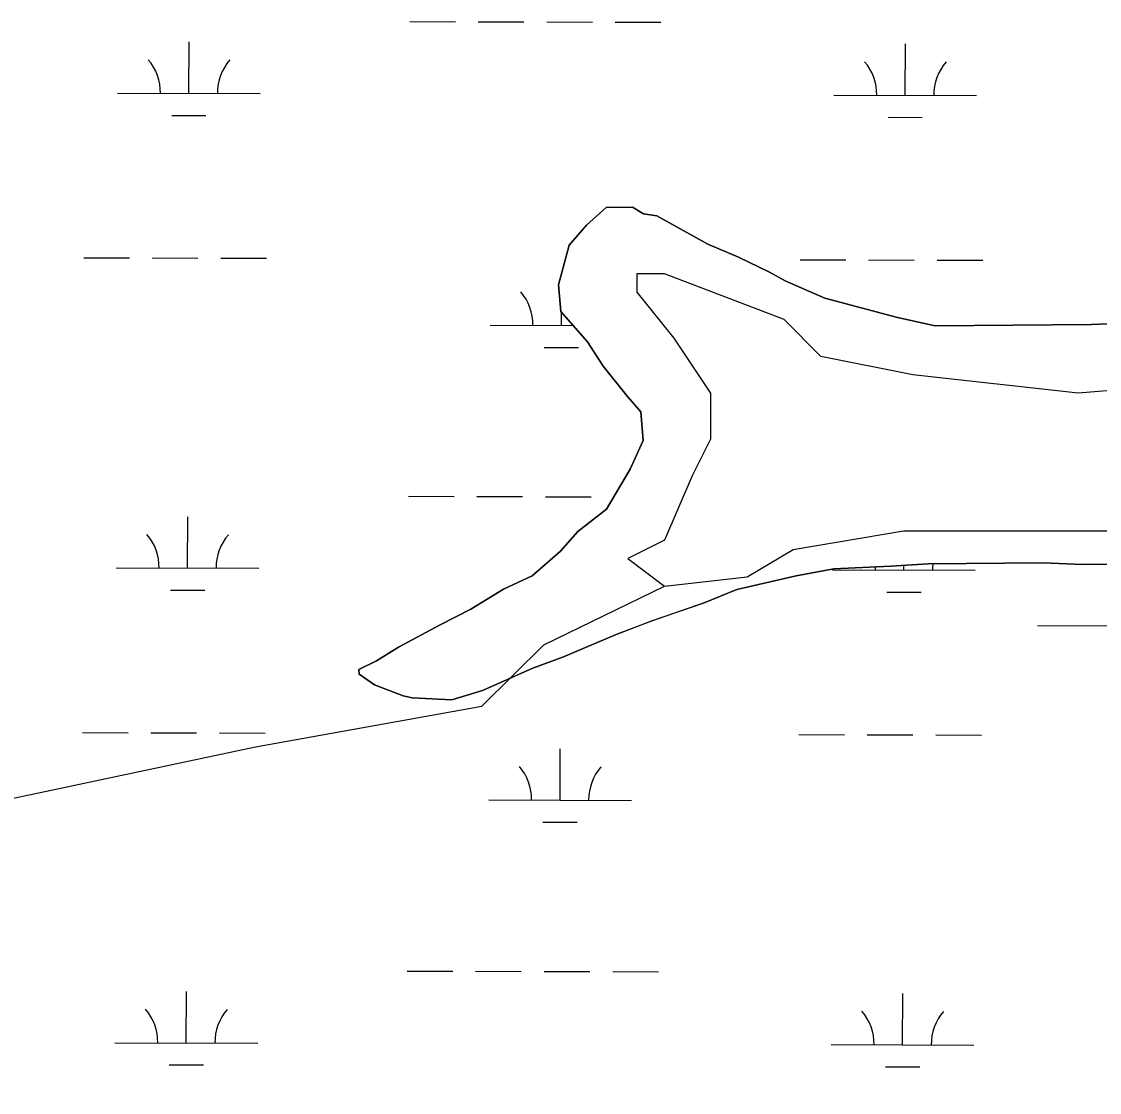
# Model space of a CAD drawing. Extents: x 3161615 to 3199515, y 867541 to 892976.
# Drawn here: x 3167411 to 3168167, y 887386 to 888136 of the extents above; entities that cross this region are included whole.
import ezdxf

# ---------------------------------------------------------------- set-up
doc = ezdxf.new("R2010")
doc.units = 0
for name, color, linetype in [('V-SITE-VEGE', 7, 'Continuous'), ('V-TOPO-SHOR', 7, 'Continuous'), ('V-WETL-SWMP', 7, 'Continuous')]:
    doc.layers.add(name, color=color, linetype=linetype)

msp = doc.modelspace()

# ---------------------------------------------------------------- linework, layer by layer
at = {"layer": 'V-SITE-VEGE'}
for p, q in [((3167807.15, 887993.56), (3167820.93, 888006.02)), ((3167820.93, 888006.02), (3167839.44, 888006.17)), ((3167839.44, 888006.17), (3167847.19, 888001.6)), ((3167847.19, 888001.6), (3167856.46, 888000.14)), ((3167794.93, 887979.58), (3167807.15, 887993.56)), ((3167856.46, 888000.14), (3167892.1, 887980.38)), ((3167787.45, 887951.75), (3167794.93, 887979.58)), ((3167892.1, 887980.38), (3167913.77, 887971.31)), ((3167913.77, 887971.31), (3167935.45, 887960.69)), ((3167935.45, 887960.69), (3167946.3, 887954.61)), ((3167789.14, 887933.25), (3167787.45, 887951.75)), ((3167946.3, 887954.61), (3167974.17, 887942.5)), ((3167974.17, 887942.5), (3168025.18, 887929.04)), ((3167807.83, 887911.81), (3167789.14, 887933.25)), ((3168025.18, 887929.04), (3168051.45, 887923.08)), ((3168160.96, 887923.99), (3168202.6, 887925.88)), ((3168051.45, 887923.08), (3168160.96, 887923.99)), ((3167818.77, 887894.94), (3167807.83, 887911.81)), ((3167835.91, 887873.48), (3167818.77, 887894.94)), ((3167845.25, 887862.76), (3167835.91, 887873.48)), ((3167846.96, 887842.72), (3167845.25, 887862.76)), ((3167837.87, 887822.6), (3167846.96, 887842.72)), ((3167821.14, 887794.69), (3167837.87, 887822.6)), ((3167801.21, 887779.1), (3167821.14, 887794.69)), ((3167788.99, 887765.12), (3167801.21, 887779.1)), ((3167769.08, 887747.99), (3167788.99, 887765.12)), ((3167980.36, 887752.82), (3167954.18, 887747.98)), ((3168020.45, 887754.69), (3167980.36, 887752.82)), ((3168046.66, 887756.45), (3168020.45, 887754.69)), ((3168126.87, 887757.12), (3168046.66, 887756.45)), ((3168154.64, 887755.81), (3168126.87, 887757.12)), ((3168204, 887756.21), (3168154.64, 887755.81)), ((3167749.1, 887738.57), (3167769.08, 887747.99)), ((3167954.18, 887747.98), (3167912.62, 887738.38)), ((3167726.08, 887724.49), (3167749.1, 887738.57)), ((3167912.62, 887738.38), (3167889.55, 887728.93)), ((3167889.55, 887728.93), (3167852.64, 887716.28)), ((3167704.58, 887713.52), (3167726.08, 887724.49)), ((3167852.64, 887716.28), (3167828.03, 887706.83)), ((3167675.4, 887697.85), (3167704.58, 887713.52)), ((3167828.03, 887706.83), (3167791.15, 887691.09)), ((3167660.05, 887688.47), (3167675.4, 887697.85)), ((3167791.15, 887691.09), (3167769.62, 887683.2)), ((3167647.76, 887682.2), (3167660.05, 887688.47)), ((3167647.79, 887679.11), (3167647.76, 887682.2)), ((3167658.65, 887671.49), (3167647.79, 887679.11)), ((3167769.62, 887683.2), (3167734.27, 887667.49)), ((3167678.77, 887663.94), (3167658.65, 887671.49)), ((3167684.95, 887662.45), (3167678.77, 887663.94)), ((3167712.72, 887661.14), (3167684.95, 887662.45)), ((3167734.27, 887667.49), (3167712.72, 887661.14))]:
    msp.add_line(p, q, dxfattribs=at)
at = {"layer": 'V-TOPO-SHOR'}
for points in [[(3168123.29, 887713.1), (3168253.02, 887712.74), (3168483.81, 887769.76), (3168772.34, 887855.45), (3168945.55, 887941.46), (3169133.18, 888027.43), (3169219.75, 888056.02), (3169296.63, 888079.44)], [(3168389.83, 887895.27), (3168151.6, 887875.95), (3168035.71, 887888.83), (3167971.32, 887901.71), (3167945.57, 887927.46), (3167861.87, 887959.65), (3167842.55, 887959.65), (3167842.55, 887946.78), (3167868.3, 887914.58), (3167894.06, 887875.95), (3167894.06, 887843.76), (3167881.18, 887818), (3167861.87, 887772.93), (3167836.11, 887760.06), (3167861.87, 887740.74), (3167919.81, 887747.18), (3167952.01, 887766.49), (3168029.27, 887779.37), (3168106.53, 887779.37), (3168196.67, 887779.37)], [(3165916.81, 887330), (3166205.26, 887386.87), (3166407.14, 887415.14), (3166522.58, 887458.06), (3166724.58, 887529.58), (3166868.64, 887500.35), (3166955.01, 887456.87), (3167070.36, 887470.96), (3167272.41, 887556.89), (3167373.39, 887585.44), (3167575.31, 887628.13), (3167733.95, 887656.52), (3167777.31, 887699.64), (3167861.87, 887740.74)]]:
    msp.add_lwpolyline(points, dxfattribs=at)
at = {"layer": 'V-WETL-SWMP'}
for p, q in [((3167683.35, 888136.32), (3167715.35, 888136.24)), ((3167731.35, 888136.19), (3167763.35, 888136.1)), ((3167779.35, 888136.06), (3167811.35, 888135.97)), ((3167827.35, 888135.93), (3167859.34, 888135.84)), ((3167528.61, 888086.01), (3167528.71, 888122.01)), ((3168030.52, 888084.62), (3168030.62, 888120.62)), ((3167478.61, 888086.15), (3167578.61, 888085.87)), ((3167980.52, 888084.76), (3168080.52, 888084.48)), ((3167516.57, 888070.61), (3167540.57, 888070.55)), ((3168018.48, 888069.23), (3168042.48, 888069.16)), ((3167820.93, 888006.02), (3167807.15, 887993.56)), ((3167839.44, 888006.17), (3167820.93, 888006.02)), ((3167847.19, 888001.61), (3167839.44, 888006.17)), ((3167856.46, 888000.14), (3167847.19, 888001.61)), ((3167807.15, 887993.56), (3167794.93, 887979.58)), ((3167892.1, 887980.38), (3167856.46, 888000.14)), ((3167794.93, 887979.58), (3167787.45, 887951.75)), ((3167913.77, 887971.31), (3167892.1, 887980.38)), ((3167454.89, 887970.78), (3167486.89, 887970.69)), ((3167502.89, 887970.65), (3167534.89, 887970.56)), ((3167550.89, 887970.52), (3167582.89, 887970.43)), ((3167935.45, 887960.69), (3167913.77, 887971.31)), ((3167956.79, 887969.39), (3167988.79, 887969.31)), ((3168004.79, 887969.26), (3168036.79, 887969.17)), ((3168052.79, 887969.13), (3168084.79, 887969.04)), ((3167946.3, 887954.61), (3167935.45, 887960.69)), ((3167787.45, 887951.75), (3167789.14, 887933.25)), ((3167974.17, 887942.5), (3167946.3, 887954.61)), ((3168025.18, 887929.04), (3167974.17, 887942.5)), ((3167789.14, 887933.25), (3167807.83, 887911.81)), ((3167789.6, 887923.43), (3167789.63, 887932.7)), ((3168051.45, 887923.09), (3168025.18, 887929.04)), ((3168202.6, 887925.88), (3168160.96, 887923.99)), ((3167739.6, 887923.56), (3167797.73, 887923.4)), ((3168160.96, 887923.99), (3168051.45, 887923.09)), ((3167807.83, 887911.81), (3167818.77, 887894.94)), ((3167777.56, 887908.03), (3167801.56, 887907.96)), ((3167818.77, 887894.94), (3167835.91, 887873.48)), ((3167835.91, 887873.48), (3167845.25, 887862.76)), ((3167845.25, 887862.76), (3167846.96, 887842.73)), ((3167846.96, 887842.73), (3167837.87, 887822.6)), ((3167837.87, 887822.6), (3167821.14, 887794.69)), ((3167682.43, 887803.65), (3167714.43, 887803.56)), ((3167730.43, 887803.52), (3167762.43, 887803.43)), ((3167778.43, 887803.39), (3167810.43, 887803.3)), ((3167527.69, 887753.34), (3167527.79, 887789.34)), ((3167821.14, 887794.69), (3167801.21, 887779.1)), ((3167801.21, 887779.1), (3167788.99, 887765.12)), ((3167788.99, 887765.12), (3167769.08, 887747.99)), ((3167477.7, 887753.47), (3167577.69, 887753.2)), ((3167954.18, 887747.98), (3167980.36, 887752.82)), ((3167979.6, 887752.09), (3168079.6, 887751.81)), ((3167980.36, 887752.82), (3168020.45, 887754.69)), ((3168020.45, 887754.69), (3168046.66, 887756.45)), ((3168029.6, 887751.95), (3168029.61, 887755.31)), ((3168046.66, 887756.45), (3168126.87, 887757.12)), ((3168126.87, 887757.12), (3168154.64, 887755.81)), ((3168154.64, 887755.81), (3168204, 887756.21)), ((3167769.08, 887747.99), (3167749.1, 887738.57)), ((3167912.61, 887738.38), (3167954.18, 887747.98)), ((3167515.65, 887737.94), (3167539.65, 887737.87)), ((3167749.1, 887738.57), (3167726.08, 887724.49)), ((3167889.55, 887728.93), (3167912.61, 887738.38)), ((3168017.56, 887736.55), (3168041.56, 887736.49)), ((3167852.64, 887716.29), (3167889.55, 887728.93)), ((3167726.08, 887724.49), (3167704.58, 887713.52)), ((3167828.04, 887706.83), (3167852.64, 887716.29)), ((3167704.58, 887713.52), (3167675.4, 887697.85)), ((3167791.15, 887691.1), (3167828.04, 887706.83)), ((3167675.4, 887697.85), (3167660.05, 887688.47)), ((3167769.62, 887683.21), (3167791.15, 887691.1)), ((3167660.05, 887688.47), (3167647.76, 887682.2)), ((3167647.76, 887682.2), (3167647.79, 887679.11)), ((3167647.79, 887679.11), (3167658.65, 887671.49)), ((3167734.27, 887667.49), (3167769.62, 887683.21)), ((3167658.65, 887671.49), (3167678.77, 887663.94)), ((3167678.77, 887663.94), (3167684.95, 887662.45)), ((3167684.95, 887662.45), (3167712.72, 887661.14)), ((3167712.72, 887661.14), (3167734.27, 887667.49)), ((3167453.97, 887638.11), (3167485.97, 887638.02)), ((3167501.97, 887637.97), (3167533.97, 887637.89)), ((3167549.97, 887637.84), (3167581.97, 887637.75)), ((3167955.87, 887636.72), (3167987.87, 887636.63)), ((3168003.87, 887636.59), (3168035.87, 887636.5)), ((3168051.87, 887636.46), (3168083.87, 887636.37)), ((3167788.68, 887590.75), (3167788.78, 887626.75)), ((3167738.68, 887590.89), (3167838.68, 887590.61)), ((3167776.64, 887575.35), (3167800.64, 887575.29)), ((3167681.51, 887470.98), (3167713.51, 887470.89)), ((3167729.51, 887470.84), (3167761.51, 887470.76)), ((3167777.51, 887470.71), (3167809.51, 887470.62)), ((3167825.51, 887470.58), (3167857.51, 887470.49)), ((3167526.78, 887420.66), (3167526.88, 887456.66)), ((3168028.68, 887419.28), (3168028.78, 887455.28)), ((3167476.78, 887420.8), (3167576.78, 887420.52)), ((3167978.68, 887419.41), (3168078.68, 887419.14)), ((3167514.73, 887405.26), (3167538.73, 887405.2)), ((3168016.64, 887403.88), (3168040.64, 887403.81))]:
    msp.add_line(p, q, dxfattribs=at)
for centre, start, end in [((3167473.37, 888086.64), 359.06985, 40.61351), ((3167583.86, 888086.33), 139.06985, 180.61351), ((3167975.28, 888085.25), 359.06985, 40.61351), ((3168085.76, 888084.94), 139.06985, 180.61351), ((3167734.36, 887924.05), 359.06985, 40.61351), ((3167472.45, 887753.96), 359.06985, 40.61351), ((3167582.94, 887753.66), 139.06985, 180.61351), ((3167974.36, 887752.58), 359.06985, 2.61678), ((3168084.84, 887752.27), 173.14045, 180.61351), ((3167733.44, 887591.38), 359.06985, 40.61351), ((3167843.93, 887591.07), 139.06985, 180.61351), ((3167471.53, 887421.29), 359.06985, 40.61351), ((3167582.02, 887420.98), 139.06985, 180.61351), ((3167973.44, 887419.9), 359.06985, 40.61351), ((3168083.93, 887419.6), 139.06985, 180.61351)]:
    msp.add_arc(centre, 35.25, start, end, dxfattribs=at)

doc.saveas('drawing.dxf')
